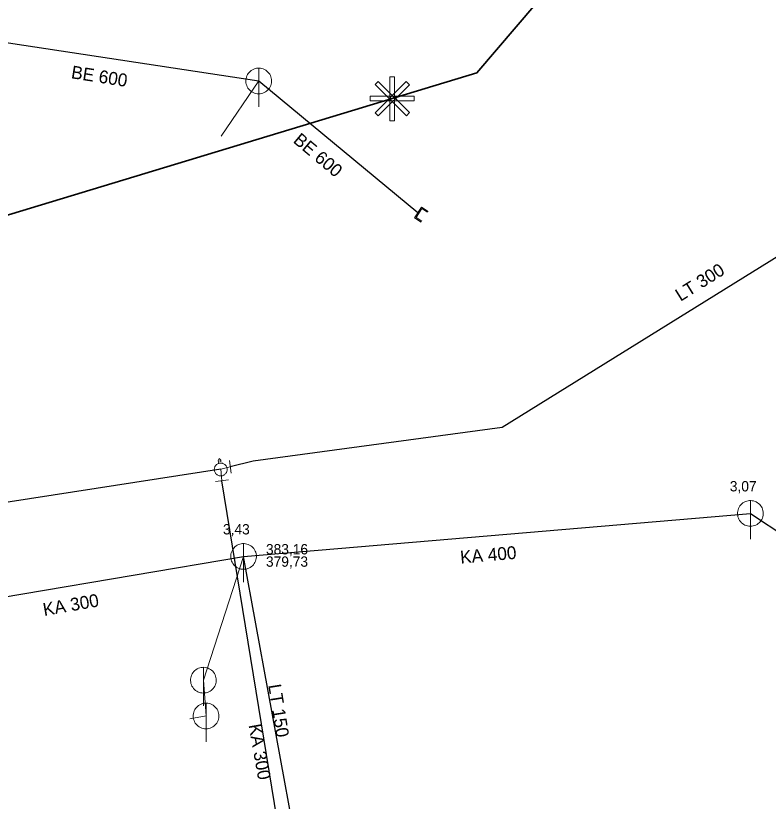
# Model space of a CAD drawing. Extents: x -809028 to -807737, y -990545 to -989489.
# Drawn here: x -808027.9 to -807969.4, y -990022.2 to -989961.2 of the extents above; entities that cross this region are included whole.
import ezdxf

# ---------------------------------------------------------------- set-up
doc = ezdxf.new("R2010")
doc.units = 0
doc.header["$LTSCALE"] = 0.32
for name, color, linetype, lineweight in [('1', 7, 'Continuous', 13), ('11', 7, 'Continuous', 13), ('12', 7, 'Continuous', 13), ('14', 7, 'Continuous', 25), ('17', 7, 'Continuous', 25), ('22', 7, 'Continuous', 13), ('23', 7, 'Continuous', 13), ('29', 7, 'Continuous', 13), ('34', 7, 'Continuous', 13)]:
    doc.layers.add(name, color=color, linetype=linetype, lineweight=lineweight)

msp = doc.modelspace()

# ---------------------------------------------------------------- linework, layer by layer
at = {"layer": '11'}
msp.add_line((-808011.94, -989970.557), (-808009.03, -989966.258), dxfattribs=at)
msp.add_lwpolyline([(-808014.375, -990015.837), (-808013.125, -990015.607), (-808013.329, -990012.827), (-808010.208, -990003.212)], dxfattribs=at)
at = {"layer": '12'}
for points in [[(-807998.824, -989965.934), (-807998.473, -989965.934), (-807998.473, -989969.369), (-807998.824, -989969.369)], [(-807997.558, -989966.298), (-807997.309, -989966.546), (-807999.739, -989968.975), (-807999.985, -989968.727)], [(-807999.977, -989966.537), (-807999.73, -989966.289), (-807997.301, -989968.718), (-807997.548, -989968.966)], [(-807996.94, -989967.443), (-807996.94, -989967.793), (-808000.375, -989967.793), (-808000.375, -989967.443)]]:
    msp.add_lwpolyline(points, close=True, dxfattribs=at)
at = {"layer": '14'}
for p, q in [((-808031.76, -989962.8), (-808009.03, -989966.258)), ((-808009.03, -989966.258), (-807996.649, -989976.469)), ((-807970.798, -989999.868), (-807946.099, -990016.348))]:
    msp.add_line(p, q, dxfattribs=at)
at = {"layer": '14', "lineweight": 13}
for q in [(-808011.239, -989996.245), (-808011.886, -989997.331)]:
    msp.add_line((-808011.965, -989996.426), q, dxfattribs=at)
at = {"layer": '14'}
for points in [[(-808035.965, -990007.56), (-808010.208, -990003.212), (-807970.798, -989999.868)], [(-808032.708, -990057.57), (-808001.237, -990050.671), (-808004.452, -990034.602), (-808010.208, -990003.212)]]:
    msp.add_lwpolyline(points, dxfattribs=at)
at = {"layer": '17'}
msp.add_line((-808005.677, -990035.333), (-808011.886, -989997.331), dxfattribs=at)
at = {"layer": '17', "lineweight": 35}
msp.add_lwpolyline([(-808175.378, -990021.169), (-807992.059, -989965.616), (-807931.655, -989894.969), (-807887.769, -989859.528)], dxfattribs=at)
at = {"layer": '17'}
for points in [[(-807956.229, -989972.189), (-807990.103, -989993.177), (-808009.471, -989995.802), (-808011.239, -989996.245)], [(-808011.965, -989996.426), (-808048.094, -990002.026), (-808051.536, -989997.052)]]:
    msp.add_lwpolyline(points, dxfattribs=at)
at = {"layer": '22'}
for p, q in [((-808009.03, -989968.258), (-808009.029, -989965.258)), ((-807970.798, -990001.868), (-807970.797, -989998.868)), ((-808010.208, -990005.212), (-808010.207, -990002.212)), ((-808013.329, -990014.827), (-808013.328, -990011.827)), ((-808013.125, -990017.607), (-808013.124, -990014.607))]:
    msp.add_line(p, q, dxfattribs=at)
for points in [[(-808008.03, -989966.258), (-808008.035, -989966.149), (-808008.053, -989966.041), (-808008.083, -989965.935), (-808008.123, -989965.834), (-808008.175, -989965.737), (-808008.237, -989965.647), (-808008.309, -989965.564), (-808008.389, -989965.49), (-808008.477, -989965.424), (-808008.571, -989965.369), (-808008.671, -989965.324), (-808008.776, -989965.291), (-808008.883, -989965.269), (-808008.992, -989965.259), (-808009.102, -989965.261), (-808009.21, -989965.275), (-808009.317, -989965.3), (-808009.42, -989965.337), (-808009.518, -989965.386), (-808009.61, -989965.444), (-808009.696, -989965.513), (-808009.773, -989965.59), (-808009.842, -989965.676), (-808009.901, -989965.768), (-808009.949, -989965.866), (-808009.986, -989965.969), (-808010.012, -989966.076), (-808010.026, -989966.184), (-808010.029, -989966.294), (-808010.019, -989966.403), (-808009.998, -989966.51), (-808009.964, -989966.614), (-808009.92, -989966.714), (-808009.865, -989966.809), (-808009.799, -989966.897), (-808009.725, -989966.977), (-808009.642, -989967.049), (-808009.552, -989967.111), (-808009.456, -989967.163), (-808009.354, -989967.204), (-808009.249, -989967.234), (-808009.141, -989967.252), (-808009.031, -989967.258), (-808008.922, -989967.252), (-808008.814, -989967.234), (-808008.709, -989967.205), (-808008.607, -989967.164), (-808008.51, -989967.112), (-808008.42, -989967.05), (-808008.337, -989966.979), (-808008.262, -989966.899), (-808008.197, -989966.811), (-808008.141, -989966.717), (-808008.097, -989966.617), (-808008.063, -989966.513), (-808008.041, -989966.405), (-808008.031, -989966.296)], [(-807969.798, -989999.868), (-807969.803, -989999.759), (-807969.821, -989999.651), (-807969.851, -989999.545), (-807969.891, -989999.444), (-807969.943, -989999.347), (-807970.005, -989999.257), (-807970.077, -989999.174), (-807970.157, -989999.1), (-807970.245, -989999.034), (-807970.339, -989998.979), (-807970.439, -989998.934), (-807970.544, -989998.901), (-807970.651, -989998.879), (-807970.76, -989998.869), (-807970.87, -989998.871), (-807970.978, -989998.885), (-807971.085, -989998.91), (-807971.188, -989998.947), (-807971.286, -989998.996), (-807971.378, -989999.054), (-807971.464, -989999.123), (-807971.541, -989999.2), (-807971.61, -989999.286), (-807971.669, -989999.378), (-807971.717, -989999.476), (-807971.754, -989999.579), (-807971.78, -989999.686), (-807971.794, -989999.794), (-807971.797, -989999.904), (-807971.787, -990000.013), (-807971.766, -990000.12), (-807971.732, -990000.224), (-807971.688, -990000.324), (-807971.633, -990000.419), (-807971.567, -990000.507), (-807971.493, -990000.587), (-807971.41, -990000.659), (-807971.32, -990000.721), (-807971.224, -990000.773), (-807971.122, -990000.814), (-807971.017, -990000.844), (-807970.909, -990000.862), (-807970.799, -990000.868), (-807970.69, -990000.862), (-807970.582, -990000.844), (-807970.477, -990000.815), (-807970.375, -990000.774), (-807970.278, -990000.722), (-807970.188, -990000.66), (-807970.105, -990000.589), (-807970.03, -990000.509), (-807969.965, -990000.421), (-807969.909, -990000.327), (-807969.865, -990000.227), (-807969.831, -990000.123), (-807969.809, -990000.015), (-807969.799, -989999.906)], [(-808009.208, -990003.212), (-808009.213, -990003.103), (-808009.231, -990002.995), (-808009.261, -990002.889), (-808009.301, -990002.788), (-808009.353, -990002.691), (-808009.415, -990002.601), (-808009.487, -990002.518), (-808009.567, -990002.444), (-808009.655, -990002.378), (-808009.749, -990002.323), (-808009.849, -990002.278), (-808009.954, -990002.245), (-808010.061, -990002.223), (-808010.17, -990002.213), (-808010.28, -990002.215), (-808010.388, -990002.229), (-808010.495, -990002.254), (-808010.598, -990002.291), (-808010.696, -990002.34), (-808010.788, -990002.398), (-808010.874, -990002.467), (-808010.951, -990002.544), (-808011.02, -990002.63), (-808011.079, -990002.722), (-808011.127, -990002.82), (-808011.164, -990002.923), (-808011.19, -990003.03), (-808011.204, -990003.138), (-808011.207, -990003.248), (-808011.197, -990003.357), (-808011.176, -990003.464), (-808011.142, -990003.568), (-808011.098, -990003.668), (-808011.043, -990003.763), (-808010.977, -990003.851), (-808010.903, -990003.931), (-808010.82, -990004.003), (-808010.73, -990004.065), (-808010.634, -990004.117), (-808010.532, -990004.158), (-808010.427, -990004.188), (-808010.319, -990004.206), (-808010.209, -990004.212), (-808010.1, -990004.206), (-808009.992, -990004.188), (-808009.887, -990004.159), (-808009.785, -990004.118), (-808009.688, -990004.066), (-808009.598, -990004.004), (-808009.515, -990003.933), (-808009.44, -990003.853), (-808009.375, -990003.765), (-808009.319, -990003.671), (-808009.275, -990003.571), (-808009.241, -990003.467), (-808009.219, -990003.359), (-808009.209, -990003.25)], [(-808012.329, -990012.827), (-808012.334, -990012.718), (-808012.352, -990012.61), (-808012.382, -990012.504), (-808012.422, -990012.403), (-808012.474, -990012.306), (-808012.536, -990012.216), (-808012.608, -990012.133), (-808012.688, -990012.059), (-808012.776, -990011.993), (-808012.87, -990011.938), (-808012.97, -990011.893), (-808013.075, -990011.86), (-808013.182, -990011.838), (-808013.291, -990011.828), (-808013.401, -990011.83), (-808013.509, -990011.844), (-808013.616, -990011.869), (-808013.719, -990011.906), (-808013.817, -990011.955), (-808013.909, -990012.013), (-808013.995, -990012.082), (-808014.072, -990012.159), (-808014.141, -990012.245), (-808014.2, -990012.337), (-808014.248, -990012.435), (-808014.285, -990012.538), (-808014.311, -990012.645), (-808014.325, -990012.753), (-808014.328, -990012.863), (-808014.318, -990012.972), (-808014.297, -990013.079), (-808014.263, -990013.183), (-808014.219, -990013.283), (-808014.164, -990013.378), (-808014.098, -990013.466), (-808014.024, -990013.546), (-808013.941, -990013.618), (-808013.851, -990013.68), (-808013.755, -990013.732), (-808013.653, -990013.773), (-808013.548, -990013.803), (-808013.44, -990013.821), (-808013.33, -990013.827), (-808013.221, -990013.821), (-808013.113, -990013.803), (-808013.008, -990013.774), (-808012.906, -990013.733), (-808012.809, -990013.681), (-808012.719, -990013.619), (-808012.636, -990013.548), (-808012.561, -990013.468), (-808012.496, -990013.38), (-808012.44, -990013.286), (-808012.396, -990013.186), (-808012.362, -990013.082), (-808012.34, -990012.974), (-808012.33, -990012.865)], [(-808012.125, -990015.607), (-808012.13, -990015.498), (-808012.148, -990015.39), (-808012.178, -990015.284), (-808012.218, -990015.183), (-808012.27, -990015.086), (-808012.332, -990014.996), (-808012.404, -990014.913), (-808012.484, -990014.839), (-808012.572, -990014.773), (-808012.666, -990014.718), (-808012.766, -990014.673), (-808012.871, -990014.64), (-808012.978, -990014.618), (-808013.087, -990014.608), (-808013.197, -990014.61), (-808013.305, -990014.624), (-808013.412, -990014.649), (-808013.515, -990014.686), (-808013.613, -990014.735), (-808013.705, -990014.793), (-808013.791, -990014.862), (-808013.868, -990014.939), (-808013.937, -990015.025), (-808013.996, -990015.117), (-808014.044, -990015.215), (-808014.081, -990015.318), (-808014.107, -990015.425), (-808014.121, -990015.533), (-808014.124, -990015.643), (-808014.114, -990015.752), (-808014.093, -990015.859), (-808014.059, -990015.963), (-808014.015, -990016.063), (-808013.96, -990016.158), (-808013.894, -990016.246), (-808013.82, -990016.326), (-808013.737, -990016.398), (-808013.647, -990016.46), (-808013.551, -990016.512), (-808013.449, -990016.553), (-808013.344, -990016.583), (-808013.236, -990016.601), (-808013.126, -990016.607), (-808013.017, -990016.601), (-808012.909, -990016.583), (-808012.804, -990016.554), (-808012.702, -990016.513), (-808012.605, -990016.461), (-808012.515, -990016.399), (-808012.432, -990016.328), (-808012.357, -990016.248), (-808012.292, -990016.16), (-808012.236, -990016.066), (-808012.192, -990015.966), (-808012.158, -990015.862), (-808012.136, -990015.754), (-808012.126, -990015.645)]]:
    msp.add_lwpolyline(points, close=True, dxfattribs=at)
at = {"layer": '23'}
msp.add_line((-808011.979, -989995.772), (-808012.172, -989995.802), dxfattribs=at)
for points in [[(-808011.49, -989996.37), (-808011.502, -989996.318), (-808011.518, -989996.268), (-808011.541, -989996.222), (-808011.567, -989996.176), (-808011.598, -989996.134), (-808011.634, -989996.096), (-808011.673, -989996.061), (-808011.715, -989996.031), (-808011.761, -989996.005), (-808011.808, -989995.984), (-808011.858, -989995.967), (-808011.911, -989995.957), (-808011.962, -989995.952), (-808012.013, -989995.953), (-808012.065, -989995.958), (-808012.118, -989995.97), (-808012.166, -989995.986), (-808012.215, -989996.008), (-808012.259, -989996.033), (-808012.302, -989996.064), (-808012.341, -989996.102), (-808012.375, -989996.141), (-808012.406, -989996.184), (-808012.432, -989996.228), (-808012.452, -989996.276), (-808012.468, -989996.327), (-808012.478, -989996.377), (-808012.483, -989996.429), (-808012.482, -989996.482), (-808012.477, -989996.534), (-808012.466, -989996.585), (-808012.449, -989996.635), (-808012.428, -989996.683), (-808012.401, -989996.727), (-808012.37, -989996.768), (-808012.334, -989996.807), (-808012.296, -989996.843), (-808012.252, -989996.873), (-808012.207, -989996.899)], [(-808012.215, -989996.008), (-808012.259, -989996.033), (-808012.302, -989996.064), (-808012.341, -989996.102), (-808012.375, -989996.141), (-808012.406, -989996.184), (-808012.432, -989996.228), (-808012.452, -989996.276), (-808012.468, -989996.327), (-808012.478, -989996.377), (-808012.483, -989996.429), (-808012.482, -989996.482), (-808012.477, -989996.534), (-808012.466, -989996.585), (-808012.449, -989996.635), (-808012.428, -989996.683), (-808012.401, -989996.727), (-808012.37, -989996.768), (-808012.334, -989996.807), (-808012.296, -989996.843), (-808012.252, -989996.873), (-808012.207, -989996.899), (-808012.16, -989996.92), (-808012.109, -989996.935), (-808012.059, -989996.947), (-808012.006, -989996.95), (-808011.954, -989996.95), (-808011.902, -989996.945), (-808011.851, -989996.933), (-808011.801, -989996.917), (-808011.753, -989996.895), (-808011.709, -989996.868), (-808011.666, -989996.837), (-808011.628, -989996.803), (-808011.594, -989996.762), (-808011.563, -989996.721), (-808011.537, -989996.676), (-808011.515, -989996.627), (-808011.5, -989996.577), (-808011.49, -989996.525)], [(-808012.207, -989996.899), (-808012.16, -989996.92), (-808012.109, -989996.935), (-808012.059, -989996.947), (-808012.006, -989996.95), (-808011.954, -989996.95), (-808011.902, -989996.945), (-808011.851, -989996.933), (-808011.801, -989996.917), (-808011.753, -989996.895), (-808011.709, -989996.868), (-808011.666, -989996.837), (-808011.628, -989996.803), (-808011.594, -989996.762), (-808011.563, -989996.721), (-808011.537, -989996.676), (-808011.515, -989996.627), (-808011.5, -989996.577), (-808011.49, -989996.525), (-808011.486, -989996.473), (-808011.485, -989996.422), (-808011.49, -989996.37), (-808011.502, -989996.318), (-808011.518, -989996.268), (-808011.541, -989996.222), (-808011.567, -989996.176), (-808011.598, -989996.134), (-808011.634, -989996.096), (-808011.673, -989996.061), (-808011.715, -989996.031), (-808011.761, -989996.005), (-808011.808, -989995.984), (-808011.858, -989995.967), (-808011.911, -989995.957), (-808011.962, -989995.952), (-808012.013, -989995.953), (-808012.065, -989995.958), (-808012.118, -989995.97), (-808012.166, -989995.986), (-808012.215, -989996.008)], [(-808012.158, -989995.898), (-808012.18, -989995.751), (-808012.106, -989995.587), (-808011.987, -989995.721), (-808011.964, -989995.868)], [(-808011.49, -989996.525), (-808011.486, -989996.473), (-808011.485, -989996.422), (-808011.49, -989996.37)]]:
    msp.add_lwpolyline(points, dxfattribs=at)
at = {"layer": '29'}
for points in [[(-807995.857, -989976.392), (-807996.377, -989976.053), (-807996.919, -989976.884), (-807996.397, -989977.224)], [(-807996.35, -989977.151), (-807996.799, -989976.859), (-807996.352, -989976.174), (-807995.904, -989976.466)]]:
    msp.add_lwpolyline(points, dxfattribs=at)
at = {"layer": '34'}
for p, q in [((-808011.306, -989995.749), (-808011.172, -989996.74)), ((-808012.381, -989997.398), (-808011.39, -989997.264))]:
    msp.add_line(p, q, dxfattribs=at)

# ---------------------------------------------------------------- texts
at = {"layer": '1'}
for s, rotation, p in [('BE 600', 351, (-808023.659, -989966.04)), ('BE 600', 320, (-808006.417, -989970.985)), ('LT 300', 32, (-807976.234, -989983.425)), ('KA 400', 5, (-807993.323, -990003.771)), ('KA 300', 10, (-808025.713, -990007.842)), ('LT 150', 279, (-808008.293, -990013.212)), ('KA 300', 280, (-808009.822, -990016.313))]:
    msp.add_text(s, height=1, rotation=rotation, dxfattribs=at).set_placement(p)
for s, p in [('3,07', (-807972.398, -989998.156)), ('3,43', (-808011.808, -990001.5))]:
    msp.add_text(s, height=0.8, dxfattribs=at).set_placement(p)
at = {"layer": '14'}
for s, p in [('383,16', (-808008.465, -990003.051)), ('379,73', (-808008.465, -990004.011))]:
    msp.add_text(s, height=0.8, dxfattribs=at).set_placement(p)

doc.saveas('drawing.dxf')
